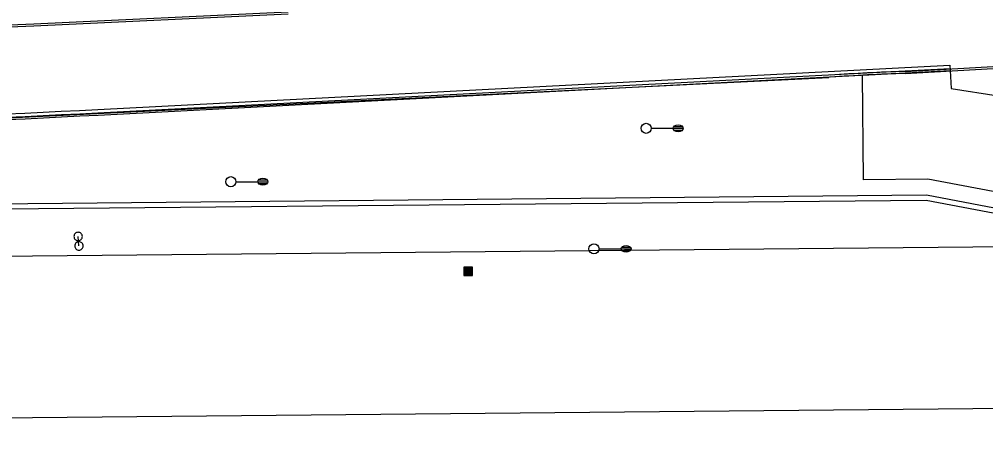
# Model space of a CAD drawing. Extents: x 2145380 to 2157287, y 139568 to 149130.
# Drawn here: x 2146856.9 to 2147143.4, y 143062 to 143184.9 of the extents above; entities that cross this region are included whole.
import ezdxf

# ---------------------------------------------------------------- set-up
doc = ezdxf.new("R2010")
doc.units = 0
for name, color, linetype in [('PR_PREVIOUSLY CONSTRUCTED', 7, 'Continuous'), ('TOPO_Curb Back', 7, 'Continuous'), ('TOPO_Light Pole', 7, 'Continuous'), ('TOPO_Misc', 7, 'Continuous'), ('TOPO_Sign', 7, 'Continuous')]:
    doc.layers.add(name, color=color, linetype=linetype)

# ---------------------------------------------------------------- blocks, each defined once
blk = doc.blocks.new('LP')
at = {"layer": 'TOPO_Light Pole'}
blk.add_line((3.81, 0), (20.32, 0), dxfattribs=at)
for points in [[(20.32, 0), (27.94, 0)], [(20.32, 0), (23.5, 0)], [(20.83, 1.27), (27.43, 1.27)], [(20.83, 1.27), (23.5, 1.27)], [(23.71, 1.27), (27.43, 1.27)], [(23.71, 0), (27.94, 0)], [(20.83, -1.27), (27.43, -1.27)], [(20.83, -1.27), (23.5, -1.27)], [(23.71, -1.27), (27.43, -1.27)]]:
    blk.add_lwpolyline(points, dxfattribs=at)
blk.add_circle((0, 0), 3.81, dxfattribs=at)
blk.add_ellipse((24.13, 0), major_axis=(3.81, 0), ratio=0.666667, dxfattribs=at)
blk = doc.blocks.new('POST')
at = {"layer": 'TOPO_Misc'}
for start, end in [(89.99996, 180.00004), (179.99996, 270.00004), (359.99996, 90.00004), (269.99996, 0.00004)]:
    blk.add_arc((-0.01, 0.03), 3.16, start, end, dxfattribs=at)
blk = doc.blocks.new('CB')
at = {"layer": 'TOPO_Misc'}
for p, q in [((-3.08, 2.99), (3.24, 2.99)), ((-3.08, 2.68), (3.24, 2.68)), ((-3.08, 2.36), (3.24, 2.36)), ((-3.08, 2.05), (3.24, 2.05)), ((-3.08, 1.73), (3.24, 1.73)), ((-3.08, 1.4), (3.24, 1.4)), ((-3.08, 1.1), (3.24, 1.1)), ((-3.08, 0.77), (3.24, 0.77)), ((-3.08, 0.46), (3.24, 0.46)), ((-3.08, 0.14), (3.24, 0.14)), ((-3.08, -0.17), (3.24, -0.17)), ((-3.08, -0.48), (3.24, -0.48)), ((-3.08, -0.8), (3.24, -0.8)), ((-3.08, -1.11), (3.26, -1.11)), ((-3.08, -1.43), (3.26, -1.43)), ((-3.08, -1.75), (3.26, -1.75)), ((-3.08, -2.07), (3.26, -2.07)), ((-3.08, -2.39), (3.26, -2.39)), ((-3.08, -2.7), (3.26, -2.7)), ((-3.08, -3.02), (3.26, -3.02))]:
    blk.add_line(p, q, dxfattribs=at)
blk.add_lwpolyline([(3.26, -3.29), (3.24, 3.05), (-3.09, 3.04), (-3.08, -3.3), (3.26, -3.29)], dxfattribs=at)

msp = doc.modelspace()

# ---------------------------------------------------------------- linework, layer by layer
at = {"layer": 'PR_PREVIOUSLY CONSTRUCTED'}
for p, q in [((2147132.85, 143171.37), (2147132.94, 143169.7)), ((2146746.76, 143113.71), (2147732.05, 143123.05)), ((2146353.97, 143061.98), (2147732.51, 143075.05))]:
    msp.add_line(p, q, dxfattribs=at)
for points in [[(2146880.12, 143158.19), (2147132.85, 143171.37)], [(2146880.17, 143157.19), (2147132.91, 143170.37)], [(2146880.2, 143156.53), (2147132.94, 143169.7)], [(2146746.61, 143129.21), (2147125.89, 143132.8), (2147166.18, 143125.18), (2147422.32, 143127.61), (2147722.25, 143136.46), (2147731.92, 143136.55)], [(2146746.63, 143127.71), (2147125.75, 143131.3), (2147166.04, 143123.68), (2147422.35, 143126.11), (2147722.28, 143134.96), (2147731.94, 143135.05)]]:
    msp.add_lwpolyline(points, dxfattribs=at)
msp.add_lwpolyline([(2147230.85, 143130.44), (2147224.98, 143130.41), (2147224.96, 143132.23), (2147217.47, 143132.16), (2147217.49, 143130.34), (2147166.59, 143129.85), (2147126.3, 143137.47), (2147107.22, 143137.29), (2147106.92, 143168.35), (2147132.94, 143169.7), (2147133.22, 143164.38), (2147175.06, 143157.83), (2147215.59, 143156.83), (2147228.25, 143134.95)], close=True, dxfattribs=at)
for radius in [5754.58, 5755.58, 5756.24]:
    msp.add_arc((2146580.58, 148904.97), radius, 271.259323, 272.983717, dxfattribs=at)
at = {"layer": 'TOPO_Curb Back'}
for points in [[(2146936.56, 143186.42), (2146861.15, 143182.86), (2146788.22, 143179.79), (2146729.35, 143177.64)], [(2146936.54, 143187.02), (2146861.12, 143183.46), (2146788.2, 143180.39), (2146729.36, 143178.24)], [(2147119.53, 143169.46), (2147169.92, 143172.29), (2147229.71, 143175.01), (2147239.48, 143175.18)], [(2147119.56, 143168.86), (2147169.95, 143171.69), (2147229.73, 143174.41), (2147239.49, 143174.58)], [(2146723.1, 143149.31), (2147096.93, 143167.63)]]:
    msp.add_lwpolyline(points, dxfattribs=at)
for radius, start, end in [(543.42, 91.7399, 94.0878), (542.82, 91.7391, 94.0917)]:
    msp.add_arc((2147136.03, 142626.3), radius, start, end, dxfattribs=at)
at = {"layer": 'TOPO_Sign'}
msp.add_lwpolyline([(2146874.53, 143117.68), (2146874.31, 143120.48)], dxfattribs=at)

# ---------------------------------------------------------------- block references
at = {"layer": 'TOPO_Light Pole', "xscale": 0.39370000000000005, "yscale": 0.3937000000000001}
for p in [(2147042.76, 143152.58), (2146919.58, 143136.75), (2147027.28, 143116.82)]:
    msp.add_blockref('LP', p, dxfattribs=at)
at = {"layer": 'TOPO_Misc', "xscale": 0.39370000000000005, "yscale": 0.3937000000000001}
for name, p in [('POST', (2146874.31, 143120.48)), ('POST', (2146874.53, 143117.68)), ('CB', (2146989.93, 143110.18))]:
    msp.add_blockref(name, p, dxfattribs=at)

doc.saveas('drawing.dxf')
